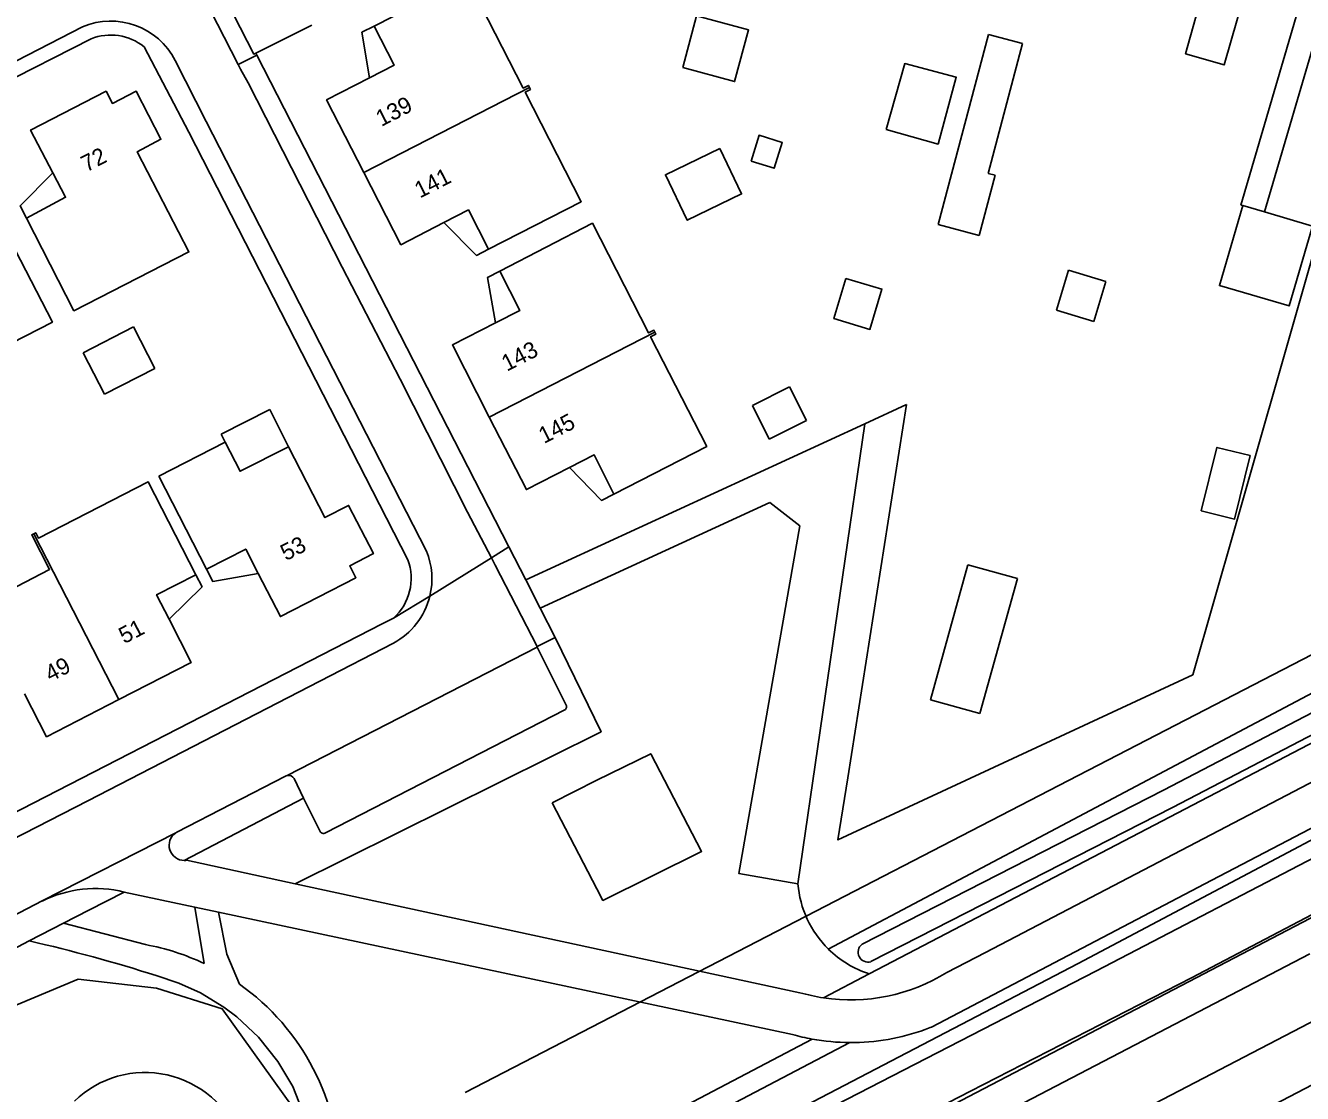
# Model space of a CAD drawing. Extents: x 194485 to 197793, y 468269 to 470822.
# Drawn here: x 196316.1 to 196408.9, y 469452.9 to 469530.5 of the extents above; entities that cross this region are included whole.
import ezdxf

# ---------------------------------------------------------------- set-up
doc = ezdxf.new("R2010")
doc.units = 0
for name, color, linetype in [('BGT begrenzing kruinlijn', 7, 'Continuous'), ('BGT grensvlak begroeid terreindeel', 7, 'Continuous'), ('BGT grensvlak begroeid terreindeel LR', 7, 'Continuous'), ('BGT grensvlak gebouwinstallatie plus 1', 7, 'Continuous'), ('BGT grensvlak onbegroeid terreindeel', 7, 'Continuous'), ('BGT grensvlak overig bouwwerk uitbreiding populatie', 7, 'Continuous'), ('BGT grensvlak pand op maaiveld', 7, 'Continuous'), ('BGT grensvlak pand op maaiveld LR', 7, 'Continuous'), ('BGT grensvlak waterdeel', 7, 'Continuous'), ('BGT grensvlak wegdeel', 7, 'Continuous'), ('BGT lijnelement kunstwerkdeel uitbreiding populatie duiker', 7, 'Continuous'), ('BGT lijnelement scheiding geluidsscherm', 7, 'Continuous'), ('BGT lijnelement scheiding hek', 7, 'Continuous'), ('BGT lijnelement spoor trein', 7, 'Continuous'), ('BGT tekst huisnummerreeks', 7, 'Continuous')]:
    doc.layers.add(name, color=color, linetype=linetype)

msp = doc.modelspace()

# ---------------------------------------------------------------- linework, layer by layer
at = {"layer": 'BGT begrenzing kruinlijn'}
for p, q in [((196429.259, 469480.183), (196393.92, 469461.799)), ((196393.92, 469461.799), (196347.131, 469437.739))]:
    msp.add_line(p, q, dxfattribs=at)
msp.add_lwpolyline([(196422.81, 469472.81), (196400.88, 469461.31), (196384.809, 469453.085), (196369.664, 469445.267), (196355.778, 469438.058), (196339.557, 469429.445), (196329.071, 469423.871), (196313.82, 469415.918), (196296.902, 469407.236), (196282.434, 469399.816), (196265.842, 469390.957), (196242.271, 469378.877), (196221.872, 469368.239), (196204.707, 469359.35), (196190, 469351.57), (196173.079, 469342.814), (196159.267, 469335.567), (196146.402, 469328.858), (196126.976, 469318.718), (196114.523, 469312.368)], dxfattribs=at)
at = {"layer": 'BGT grensvlak begroeid terreindeel'}
for p, q in [((196372.26, 469468.15), (196377.131, 469501.581)), ((196353.535, 469488.185), (196370.231, 469495.872)), ((196370.231, 469495.872), (196372.395, 469494.169))]:
    msp.add_line(p, q, dxfattribs=at)
for points in [[(196470.451, 469513.656), (196436.321, 469496.135), (196391.857, 469472.606), (196374.476, 469463.409)], [(196472.884, 469511.608), (196471.921, 469510.872), (196468.249, 469508.957), (196377.453, 469461.597)], [(196372.395, 469494.169), (196367.963, 469468.904), (196372.26, 469468.15)], [(196335.726, 469468.152), (196357.958, 469479.201), (196354.625, 469486.059)], [(196101.703, 469352.077), (196148.982, 469376.415), (196189.718, 469397.082), (196244.28, 469424.773), (196294.799, 469450.711), (196319.955, 469461.225), (196325.635, 469460.574), (196330.416, 469459.066), (196336.331, 469450.827), (196335.594, 469441.797), (196332.805, 469437.677), (196309.117, 469424.483), (196254.752, 469396.436), (196203.571, 469370.326), (196157.978, 469346.542), (196115.584, 469324.949)]]:
    msp.add_lwpolyline(points, dxfattribs=at)
for centre, radius, start, end in [((196379.788, 469468.78), 7.554, 184.78475, 225.31915), ((196379.787, 469468.784), 7.556, 225.33943, 252.00563)]:
    msp.add_arc(centre, radius, start, end, dxfattribs=at)
at = {"layer": 'BGT grensvlak begroeid terreindeel LR'}
msp.add_line((196374.124, 469459.861), (196377.453, 469461.597), dxfattribs=at)
msp.add_lwpolyline([(196506.25, 469520.56), (196506.247, 469520.559), (196503.8, 469519.072), (196501.376, 469517.8), (196501.356, 469517.789), (196497.977, 469516.996), (196483.657, 469509.899), (196425.132, 469479.549), (196392.647, 469462.346), (196346.77, 469438.444), (196317.097, 469422.889), (196296.522, 469412.31), (196294.606, 469411.294), (196279.594, 469403.334), (196248.752, 469387.61), (196221.84, 469373.731)], dxfattribs=at)
at = {"layer": 'BGT grensvlak gebouwinstallatie plus 1'}
for p, q in [((196408.611, 469531.589), (196404.472, 469517.474)), ((196382.464, 469516.06), (196386.108, 469529.866)), ((196386.108, 469529.866), (196388.579, 469529.214)), ((196388.579, 469529.214), (196386.088, 469519.776)), ((196386.599, 469519.641), (196385.446, 469515.273)), ((196386.088, 469519.776), (196386.599, 469519.641)), ((196404.472, 469517.474), (196404.612, 469517.433)), ((196404.612, 469517.433), (196406.175, 469516.975)), ((196385.446, 469515.273), (196382.464, 469516.06)), ((196368.961, 469502.913), (196371.664, 469504.267)), ((196371.664, 469504.267), (196372.887, 469501.824)), ((196333.875, 469502.626), (196330.331, 469500.838)), ((196335.246, 469499.908), (196333.875, 469502.626)), ((196370.185, 469500.471), (196368.961, 469502.913)), ((196372.887, 469501.824), (196370.185, 469500.471)), ((196330.62, 469500.236), (196330.331, 469500.838)), ((196381.896, 469481.528), (196384.621, 469491.338)), ((196384.621, 469491.338), (196388.218, 469490.339)), ((196388.218, 469490.339), (196385.493, 469480.529)), ((196385.493, 469480.529), (196381.896, 469481.528))]:
    msp.add_line(p, q, dxfattribs=at)
for points in [[(196341.465, 469530.486), (196340.573, 469530.034), (196341.131, 469526.719)], [(196366.585, 469521.58), (196362.632, 469519.676), (196364.22, 469516.379), (196368.173, 469518.282), (196366.585, 469521.58)], [(196316.195, 469516.528), (196315.724, 469517.41), (196318.105, 469519.814)], [(196404.612, 469517.433), (196402.91, 469511.628), (196407.973, 469510.144), (196409.675, 469515.949)], [(196349.781, 469514.28), (196348.893, 469513.821), (196346.533, 469516.207)], [(196350.592, 469512.673), (196349.702, 469512.216), (196350.274, 469508.913)], [(196358.886, 469496.462), (196357.992, 469496.013), (196355.666, 469498.416)], [(196328.5, 469490.612), (196328.954, 469489.721), (196326.554, 469487.375)], [(196333.041, 469490.699), (196329.733, 469490.121), (196329.275, 469491.01)]]:
    msp.add_lwpolyline(points, dxfattribs=at)
at = {"layer": 'BGT grensvlak onbegroeid terreindeel'}
for p, q in [((196377.131, 469501.581), (196380.169, 469502.98)), ((196352.485, 469490.234), (196377.131, 469501.581))]:
    msp.add_line(p, q, dxfattribs=at)
for points in [[(196426.567, 469543.429), (196421.515, 469526.216), (196413.912, 469528.555), (196404.036, 469494.004), (196400.961, 469483.341), (196375.168, 469471.342), (196375.882, 469475.862), (196380.169, 469502.98)], [(196354.397, 469474.043), (196357.658, 469475.671), (196361.563, 469477.605), (196365.257, 469470.507), (196358.091, 469466.946), (196357.658, 469467.778), (196354.397, 469474.043)]]:
    msp.add_lwpolyline(points, dxfattribs=at)
at = {"layer": 'BGT grensvlak overig bouwwerk uitbreiding populatie'}
for p, q in [((196391.07, 469509.834), (196391.943, 469512.744)), ((196391.943, 469512.744), (196394.65, 469511.932)), ((196394.65, 469511.932), (196393.778, 469509.023)), ((196393.778, 469509.023), (196391.07, 469509.834))]:
    msp.add_line(p, q, dxfattribs=at)
for points in [[(196368.859, 469520.674), (196369.446, 469522.553), (196371.123, 469522.03), (196370.537, 469520.15), (196368.859, 469520.674)], [(196405.151, 469499.265), (196404.006, 469494.659), (196401.585, 469495.261), (196402.729, 469499.866), (196405.151, 469499.265)]]:
    msp.add_lwpolyline(points, dxfattribs=at)
at = {"layer": 'BGT grensvlak pand op maaiveld'}
for p, q in [((196410.314, 469531.089), (196406.175, 469516.975)), ((196406.175, 469516.975), (196409.675, 469515.949)), ((196320.302, 469506.743), (196323.959, 469508.621)), ((196323.959, 469508.621), (196325.508, 469505.605)), ((196321.851, 469503.727), (196320.302, 469506.743)), ((196325.508, 469505.605), (196321.851, 469503.727)), ((196325.812, 469497.775), (196330.62, 469500.236)), ((196329.275, 469491.01), (196325.812, 469497.775))]:
    msp.add_line(p, q, dxfattribs=at)
for points in [[(196402.29, 469535.045), (196400.44, 469528.472), (196403.256, 469527.662), (196405.13, 469534.247)], [(196352.752, 469526.03), (196352.679, 469526.172), (196352.296, 469525.977), (196348.228, 469533.946), (196341.465, 469530.486)], [(196363.89, 469527.466), (196364.9, 469531.227), (196368.676, 469530.213), (196367.666, 469526.452), (196363.89, 469527.466)], [(196341.465, 469530.486), (196342.911, 469527.632), (196341.131, 469526.719)], [(196378.669, 469522.973), (196382.452, 469521.909), (196383.78, 469526.76), (196380.036, 469527.761), (196378.669, 469522.973)], [(196341.131, 469526.719), (196337.999, 469525.113), (196340.712, 469519.838)], [(196318.105, 469519.814), (196316.489, 469522.93), (196321.972, 469525.752), (196322.43, 469524.863), (196324.157, 469525.764), (196325.957, 469522.264), (196324.24, 469521.35), (196327.992, 469514.069), (196319.64, 469509.792), (196316.195, 469516.528)], [(196349.781, 469514.28), (196356.51, 469517.723), (196352.442, 469525.692), (196352.824, 469525.887), (196352.752, 469526.03)], [(196316.195, 469516.528), (196319.026, 469518.039), (196318.105, 469519.814)], [(196340.712, 469519.838), (196343.408, 469514.595), (196346.533, 469516.207)], [(196346.533, 469516.207), (196348.31, 469517.124), (196349.781, 469514.28)], [(196314.596, 469515.722), (196318.073, 469508.975), (196310.112, 469504.907), (196310.303, 469504.518), (196310.156, 469504.447)], [(196350.592, 469512.673), (196357.332, 469516.154), (196361.411, 469508.186), (196361.794, 469508.382), (196361.867, 469508.24)], [(196350.274, 469508.913), (196352.054, 469509.826), (196350.592, 469512.673)], [(196375.746, 469512.146), (196378.372, 469511.367), (196377.5, 469508.443), (196374.885, 469509.224), (196375.746, 469512.146)], [(196349.833, 469502.067), (196347.145, 469507.308), (196350.274, 469508.913)], [(196358.886, 469496.462), (196365.635, 469499.934), (196361.557, 469507.901), (196361.94, 469508.097), (196361.867, 469508.24)], [(196349.833, 469502.067), (196352.534, 469496.801), (196355.666, 469498.416)], [(196330.62, 469500.236), (196330.636, 469500.244), (196331.72, 469498.129), (196335.246, 469499.908)], [(196335.246, 469499.908), (196337.887, 469494.767), (196339.597, 469495.652), (196341.409, 469492.144), (196339.686, 469491.266), (196340.138, 469490.386), (196334.645, 469487.566), (196333.041, 469490.699)], [(196355.666, 469498.416), (196357.444, 469499.332), (196358.886, 469496.462)], [(196328.5, 469490.612), (196325.025, 469497.371), (196317.051, 469493.279), (196316.859, 469493.659), (196316.715, 469493.587)], [(196316.715, 469493.587), (196316.57, 469493.515), (196317.865, 469490.999), (196313.08, 469488.526), (196311.978, 469490.669), (196308.825, 469489.056)], [(196333.041, 469490.699), (196332.13, 469492.479), (196329.275, 469491.01)], [(196326.554, 469487.375), (196325.64, 469489.154), (196328.5, 469490.612)], [(196322.912, 469481.542), (196328.164, 469484.244), (196326.554, 469487.375)], [(196316.044, 469481.955), (196317.645, 469478.832), (196322.912, 469481.542)]]:
    msp.add_lwpolyline(points, dxfattribs=at)
at = {"layer": 'BGT grensvlak pand op maaiveld LR'}
for p, q in [((196352.752, 469526.03), (196340.712, 469519.838)), ((196361.867, 469508.24), (196349.833, 469502.067)), ((196316.715, 469493.587), (196322.912, 469481.542))]:
    msp.add_line(p, q, dxfattribs=at)
at = {"layer": 'BGT grensvlak waterdeel'}
for points in [[(196376.926, 469463.761), (196398.845, 469474.959), (196447.939, 469500.534), (196471.67, 469513.14)], [(196377.575, 469462.49), (196399.499, 469473.69), (196448.604, 469499.27), (196472.34, 469511.879)]]:
    msp.add_lwpolyline(points, dxfattribs=at)
for centre, radius, start, end in [((196377.364, 469463.183), 0.725, 127.14642, 286.95325), ((196324.811, 469447.082), 7.358, 20.68046, 134.15183)]:
    msp.add_arc(centre, radius, start, end, dxfattribs=at)
at = {"layer": 'BGT grensvlak wegdeel'}
for p, q in [((196331.571, 469527.681), (196326.579, 469537.464)), ((196336.921, 469530.561), (196332.85, 469528.528)), ((196279.519, 469508.417), (196320.88, 469529.565)), ((196332.927, 469528.377), (196331.571, 469527.681)), ((196332.85, 469528.528), (196332.927, 469528.377)), ((196332.927, 469528.377), (196351.253, 469492.635)), ((196385.902, 469463.149), (196464.086, 469504.045)), ((196349.985, 469491.842), (196351.253, 469492.635)), ((196351.253, 469492.635), (196352.485, 469490.234)), ((196349.985, 469491.842), (196345.508, 469489.047)), ((196352.485, 469490.234), (196353.535, 469488.185)), ((196345.508, 469489.047), (196342.873, 469487.457)), ((196353.535, 469488.185), (196354.625, 469486.059)), ((196354.625, 469486.059), (196353.306, 469485.383)), ((196353.321, 469485.352), (196335.14, 469476.018)), ((196353.306, 469485.383), (196353.321, 469485.352)), ((196353.321, 469485.352), (196355.385, 469481.173)), ((196355.317, 469480.796), (196337.932, 469471.853)), ((196335.009, 469475.973), (196327.106, 469471.901)), ((196336.337, 469474.382), (196335.639, 469475.794)), ((196336.337, 469474.382), (196327.661, 469469.844)), ((196337.51, 469472.009), (196336.337, 469474.382)), ((196327.033, 469471.854), (196317.326, 469466.899)), ((196327.033, 469471.854), (196327.106, 469471.901)), ((196327.827, 469469.856), (196335.726, 469468.152)), ((196335.726, 469468.152), (196372.415, 469460.236)), ((196323.3, 469467.549), (196328.437, 469466.453)), ((196313.595, 469464.98), (196317.326, 469466.899)), ((196328.437, 469466.453), (196330.14, 469466.09)), ((196328.437, 469466.453), (196329.098, 469462.359)), ((196316.394, 469463.993), (196318.891, 469465.279)), ((196324.845, 469463.729), (196318.891, 469465.279)), ((196330.14, 469466.09), (196371.88, 469457.186)), ((196385.902, 469463.149), (196383.083, 469461.699)), ((196373.295, 469456.863), (196336.206, 469437.418))]:
    msp.add_line(p, q, dxfattribs=at)
for points in [[(196327.784, 469538.056), (196332.714, 469528.455), (196332.85, 469528.528)], [(196279.07, 469509.358), (196288.686, 469514.298), (196296.892, 469518.482), (196306.497, 469523.395), (196314.657, 469527.547), (196320.25, 469530.425)], [(196324.737, 469528.979), (196327.992, 469522.77), (196343.92, 469491.692)], [(196327.002, 469527.976), (196329.244, 469523.558), (196345.259, 469492.334)], [(196349.985, 469491.842), (196348.254, 469495.168), (196343.346, 469504.822), (196339.124, 469512.962), (196334.211, 469522.601), (196332.291, 469526.349), (196331.738, 469527.353), (196331.571, 469527.681)], [(196381.987, 469457.741), (196402.353, 469468.418), (196465.423, 469501.337)], [(196353.306, 469485.383), (196350.262, 469491.31), (196349.985, 469491.842)], [(196342.873, 469487.457), (196342.05, 469487.05), (196270.345, 469450.226), (196256.345, 469443.018)], [(196342.857, 469485.633), (196337.503, 469482.865), (196320.636, 469474.172), (196311.325, 469469.4)], [(196323.3, 469467.549), (196320.72, 469466.221), (196318.891, 469465.279)], [(196330.14, 469466.09), (196330.743, 469463.04), (196331.668, 469460.86)], [(196239.807, 469424.677), (196271.924, 469441.094), (196314.66, 469463.1), (196314.781, 469463.162), (196316.394, 469463.993)], [(196409.469, 469463.049), (196382.356, 469448.946), (196372.229, 469443.5), (196371.023, 469443.601), (196370.688, 469443.955), (196363.266, 469439.96), (196363.293, 469439.932), (196363.417, 469439.579), (196363.271, 469439.036), (196309.834, 469411.017), (196309.436, 469410.862), (196308.984, 469410.83), (196308.142, 469411.123), (196300.934, 469407.295), (196300.934, 469407.251), (196300.824, 469406.757), (196300.466, 469406.275), (196282.939, 469396.929), (196246.558, 469378.253)], [(196337.216, 469446.388), (196337.149, 469447.834), (196336.984, 469449.071), (196336.593, 469450.755), (196335.54, 469453.427), (196334.462, 469455.244), (196333.055, 469457.001), (196331.476, 469458.483), (196330.539, 469459.191), (196328.843, 469460.221), (196327.269, 469460.937), (196325.625, 469461.474)], [(196054.778, 469290.488), (196148.78, 469339.572), (196237.031, 469384.568), (196312.41, 469423.387), (196336.613, 469435.946), (196340.191, 469437.821), (196376.032, 469456.611)]]:
    msp.add_lwpolyline(points, dxfattribs=at)
for centre, radius, start, end in [((196322.316, 469525.589), 5.259, 26.99814, 113.1297), ((196322.302, 469525.941), 3.893, 51.29284, 111.42922), ((196340.369, 469490.311), 5.292, 346.18474, 22.47936), ((196340.245, 469490.354), 3.911, 312.21927, 20.00767), ((196340.364, 469490.305), 5.295, 298.08241, 346.25831), ((196355.203, 469481.011), 0.244, 297.9621, 41.58873), ((196335.211, 469475.6), 0.424, 99.56609, 118.35028), ((196335.23, 469475.55), 0.476, 30.79658, 100.853), ((196327.666, 469470.949), 1.105, 124.95847, 269.74309), ((196337.777, 469472.082), 0.277, 195.34991, 304.07458), ((196327.661, 469471.003), 1.159, 270.01609, 278.25326), ((196321.205, 469459.025), 8.777, 76.1914, 116.22786), ((196291.762, 469355.555), 111.2, 72.27063, 77.20233), ((196321.729, 469446.769), 17.244, 64.70084, 79.589), ((196376.105, 469472.958), 13.246, 261.39771, 301.78979), ((196321.733, 469446.778), 17.234, 359.99791, 54.7961), ((196376.072, 469472.821), 13.106, 253.79648, 261.45137), ((196376.06, 469472.238), 15.622, 254.47888, 259.8041), ((196376.1, 469472.512), 15.901, 269.75398, 289.92828), ((196376.321, 469471.904), 15.254, 289.92601, 291.80331), ((196376.124, 469472.602), 15.991, 259.80931, 269.66972)]:
    msp.add_arc(centre, radius, start, end, dxfattribs=at)
at = {"layer": 'BGT lijnelement kunstwerkdeel uitbreiding populatie duiker'}
msp.add_line((196348.065, 469452.981), (196471.559, 469516.836), dxfattribs=at)
at = {"layer": 'BGT lijnelement scheiding geluidsscherm'}
msp.add_lwpolyline([(196042.672, 469274.532), (196079.864, 469293.737), (196127.163, 469318.3), (196229.314, 469371.645), (196281.977, 469398.768), (196384.691, 469452.702), (196509.237, 469517.685), (196513.346, 469516.759), (196516.873, 469518.537)], dxfattribs=at)
at = {"layer": 'BGT lijnelement scheiding hek'}
msp.add_lwpolyline([(196505.483, 469520.259), (196503.8, 469519.072), (196501.356, 469517.789), (196497.977, 469516.996), (196483.657, 469509.899), (196425.132, 469479.549), (196392.647, 469462.346), (196346.77, 469438.444), (196317.097, 469422.889), (196296.522, 469412.31)], dxfattribs=at)
at = {"layer": 'BGT lijnelement spoor trein'}
for points in [[(196038.411, 469265.15), (196046.503, 469269.193), (196063.51, 469277.835), (196167.83, 469332.093), (196203.889, 469350.951), (196284.969, 469393.042), (196353.793, 469429.07), (196524.887, 469518.101)], [(196040.183, 469261.523), (196042.783, 469262.815), (196058.714, 469270.883), (196097.758, 469291.079), (196126.825, 469306.275), (196232.895, 469361.323), (196461.601, 469480.658), (196530.549, 469516.49)]]:
    msp.add_lwpolyline(points, dxfattribs=at)

# ---------------------------------------------------------------- texts
at = {"layer": 'BGT tekst huisnummerreeks'}
for s, p in [('139', (196341.977, 469523.149)), ('72', (196320.546, 469519.845)), ('141', (196344.785, 469517.944)), ('143', (196351.113, 469505.358)), ('145', (196353.804, 469500.103)), ('53', (196335.044, 469491.592)), ('51', (196323.29, 469485.561)), ('49', (196317.926, 469482.801))]:
    msp.add_text(s, height=1.2, rotation=27.2, dxfattribs=at).set_placement(p)

doc.saveas('drawing.dxf')
